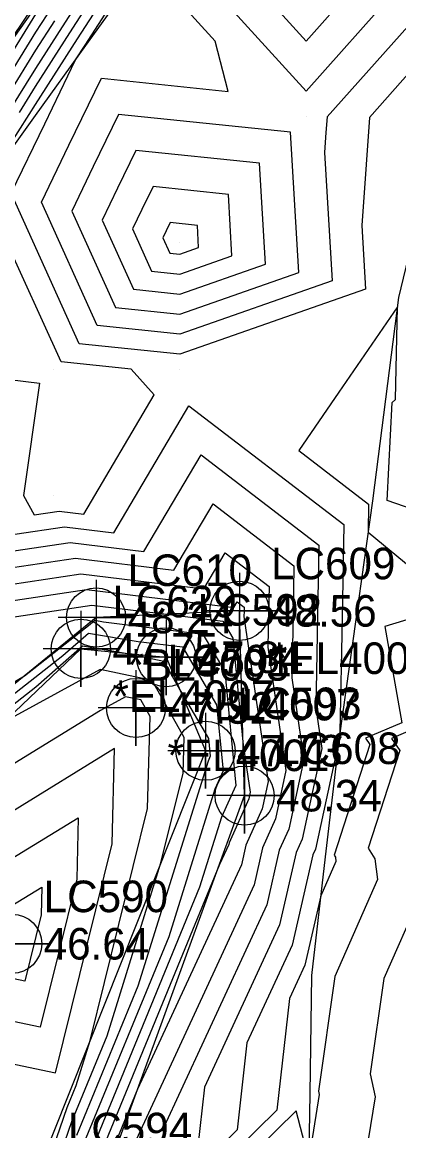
# Model space of a CAD drawing. Extents: x 2188792 to 2191981, y 386090 to 389710.
# Drawn here: x 2190547.7 to 2190577.5, y 388049.9 to 388137.7 of the extents above; entities that cross this region are included whole.
import ezdxf

# ---------------------------------------------------------------- set-up
doc = ezdxf.new("R2010")
doc.units = 0
for name, color, linetype in [('DTM Contours Major', 7, 'Continuous'), ('DTM Contours Minor', 7, 'Continuous'), ('Exist DTM Breakline', 7, 'Continuous'), ('Exist DTM Breakline Cogo Comment', 7, 'Continuous'), ('Exist DTM Breakline Cogo Elevation', 7, 'Continuous'), ('Exist DTM Breakline Cogo Number', 7, 'Continuous'), ('Exist DTM Breakline Cogo Point CELL', 7, 'Continuous'), ('Exist DTM Breakline Underwater', 7, 'Continuous'), ('Exist DTM Breakline Underwater Cogo Comment', 7, 'Continuous'), ('Exist DTM Breakline Underwater Cogo Elevation', 7, 'Continuous'), ('Exist DTM Breakline Underwater Cogo Number', 7, 'Continuous'), ('Exist DTM Breakline Underwater Cogo Point CELL', 7, 'Continuous'), ('Exist DTM QL2 LIDAR Elevation Point', 7, 'Continuous'), ('Exist DTM Regular Point Underwater CELL', 7, 'Continuous'), ('Exist DTM Regular Point Underwater Cogo Comment', 7, 'Continuous'), ('Exist DTM Regular Point Underwater Cogo Elevation', 7, 'Continuous'), ('Exist DTM Regular Point Underwater Cogo Number', 7, 'Continuous'), ('PH Exist DTM Breakline', 7, 'Continuous')]:
    doc.layers.add(name, color=color, linetype=linetype)

msp = doc.modelspace()

# ---------------------------------------------------------------- linework, layer by layer
at = {"layer": 'DTM Contours Major'}
for points in [[(2190580.163, 388142.775), (2190577.258, 388140.213), (2190570.162, 388132.217), (2190562.292, 388140.889), (2190565.758, 388144.604), (2190568.69, 388147.747), (2190573.189, 388153.031), (2190576.282, 388156.381), (2190589.815, 388160.26), (2190589.946, 388160.377), (2190585.211, 388169.949), (2190586.708, 388172.715), (2190588.442, 388175.918), (2190599.838, 388170.843), (2190592.869, 388167.51), (2190590.262, 388160.215), (2190590.164, 388159.992), (2190585.499, 388150.214), (2190583.096, 388147.281), (2190580.163, 388142.775)], [(2190546.651, 388130.671), (2190548.735, 388134.03), (2190550.844, 388137.317), (2190552.669, 388140.162)], [(2190568.921, 388128.972), (2190555.302, 388130.385), (2190553.298, 388126.251), (2190551.591, 388122.728), (2190555.047, 388115.097), (2190560.161, 388114.564), (2190569.572, 388117.859), (2190568.921, 388128.972)], [(2190544.019, 388094.069), (2190551.884, 388095.24), (2190559.678, 388094.3), (2190562.788, 388099.555), (2190569.192, 388094.636), (2190569.122, 388090.759), (2190569.033, 388085.772), (2190569.978, 388079.299), (2190568.778, 388073.79), (2190568.036, 388072.121), (2190567.042, 388067.787), (2190558.738, 388049.837)], [(2190494.92, 388048.492), (2190495.267, 388055.41), (2190498.101, 388059.028), (2190500.451, 388062.558), (2190502.82, 388065.59), (2190505.409, 388068.727), (2190507.813, 388072.72), (2190511.651, 388077.828), (2190512.004, 388078.267), (2190512.62, 388079.119), (2190516.108, 388078.56), (2190523.091, 388074.163), (2190521.594, 388064.561), (2190529.899, 388070.969), (2190532.633, 388073.214), (2190550.89, 388087.522), (2190552.921, 388089.311), (2190556.862, 388088.642), (2190560.356, 388088.208), (2190563.071, 388083.621), (2190563.574, 388078.405), (2190562.918, 388076.949), (2190559.278, 388065.257), (2190552.344, 388048.408)], [(2190528.449, 388062.439), (2190546.802, 388071.419), (2190552.105, 388074.676), (2190551.98, 388069.809), (2190549.08, 388058.114), (2190528.449, 388062.439)], [(2190579.129, 388068.343), (2190576.305, 388061.945), (2190575.227, 388054.394), (2190575.62, 388052.577), (2190574.366, 388044.796), (2190574.565, 388043.179), (2190572.127, 388041.001), (2190571.44, 388033.585), (2190570.897, 388025.984), (2190570.689, 388025.333), (2190570.232, 388017.234), (2190570.223, 388017.102), (2190570.08, 388014.544), (2190569.418, 388008.769), (2190568.511, 388000.862), (2190557.482, 387993.624), (2190555.83, 387989.167), (2190539.746, 387972.251), (2190545.563, 387961.743), (2190545.344, 387961.201), (2190550.763, 387954.72), (2190555.096, 387949.539)]]:
    msp.add_lwpolyline(points, dxfattribs=at)
at = {"layer": 'DTM Contours Minor'}
for points in [[(2190580.471, 388136.094), (2190575.168, 388130.149), (2190574.904, 388126.418), (2190574.563, 388121.597), (2190574.859, 388116.537), (2190560.161, 388111.392), (2190552.175, 388112.225), (2190546.777, 388124.141), (2190549.444, 388129.644), (2190551.899, 388134.711), (2190552.645, 388135.874), (2190556.049, 388141.178), (2190556.413, 388141.603), (2190556.743, 388141.989), (2190561.782, 388148.461), (2190561.964, 388148.663), (2190566.226, 388154.17), (2190567.226, 388155.243), (2190567.351, 388155.39), (2190573.033, 388161.545), (2190575.147, 388162.15), (2190580.802, 388167.209)], [(2190553.937, 388133.243), (2190563.979, 388132.201), (2190562.954, 388136.182), (2190558.378, 388141.225), (2190563.567, 388146.788), (2190567.958, 388151.495), (2190570.27, 388154.21), (2190574.657, 388158.963), (2190582.481, 388161.205)], [(2190586.095, 388156.147), (2190577.906, 388153.8), (2190576.108, 388151.852), (2190569.422, 388144), (2190567.948, 388142.42), (2190566.206, 388140.553), (2190570.162, 388136.194), (2190573.728, 388140.213), (2190580.163, 388145.889), (2190581.868, 388148.509), (2190583.265, 388150.214), (2190586.095, 388156.147)], [(2190544.695, 388124.895), (2190548.226, 388130.377), (2190548.72, 388131.174), (2190552.045, 388136.355), (2190554.923, 388140.839)], [(2190547.439, 388130.524), (2190548.727, 388132.602), (2190551.444, 388136.836), (2190553.796, 388140.5)], [(2190580.209, 388139.593), (2190571.821, 388130.191), (2190571.734, 388128.954), (2190571.621, 388127.356), (2190572.216, 388117.198), (2190560.161, 388112.978), (2190553.611, 388113.661), (2190549.184, 388123.434), (2190551.371, 388127.948), (2190553.937, 388133.243)], [(2190544.29, 388131.111), (2190548.757, 388138.315)], [(2190545.125, 388133.875), (2190548.63, 388139.062)], [(2190545.077, 388130.964), (2190548.749, 388136.887), (2190549.643, 388138.279)], [(2190545.864, 388130.818), (2190548.742, 388135.459), (2190550.243, 388137.798)], [(2190566.461, 388126.511), (2190556.666, 388127.528), (2190555.226, 388124.555), (2190553.998, 388122.021), (2190556.483, 388116.534), (2190560.161, 388116.15), (2190566.929, 388118.519), (2190566.461, 388126.511)], [(2190564, 388124.051), (2190558.031, 388124.67), (2190557.153, 388122.858), (2190556.405, 388121.314), (2190557.92, 388117.97), (2190560.161, 388117.736), (2190564.286, 388119.18), (2190564, 388124.051)], [(2190561.54, 388121.59), (2190559.396, 388121.813), (2190559.08, 388121.162), (2190558.812, 388120.607), (2190559.356, 388119.406), (2190560.161, 388119.322), (2190561.642, 388119.841), (2190561.54, 388121.59)], [(2190536.488, 388110.636), (2190549.039, 388109.089), (2190547.775, 388100.209), (2190548.625, 388098.675), (2190550.591, 388098.967), (2190552.538, 388098.732), (2190558.131, 388108.18), (2190556.29, 388110.21), (2190550.739, 388110.789), (2190546.191, 388120.83)], [(2190591.84, 388094.531), (2190576.568, 388099.815), (2190576.982, 388107.56), (2190577.228, 388107.795), (2190577.389, 388115.151), (2190572.74, 388108.375), (2190569.582, 388103.774), (2190575.108, 388099.53), (2190575.068, 388097.296), (2190582.042, 388091.552), (2190576.385, 388089.831), (2190577.731, 388082.201), (2190574.875, 388080.984), (2190575.219, 388080.495), (2190572.368, 388071.733), (2190572.474, 388071.562), (2190572.519, 388071.226), (2190571.316, 388068.501), (2190570.058, 388063.015), (2190568.829, 388060.359), (2190567.837, 388051.53), (2190557.872, 388041.726)], [(2190547.09, 388097.139), (2190551.022, 388097.725), (2190554.918, 388097.255), (2190560.874, 388107.317), (2190573.136, 388097.898), (2190573.002, 388090.475), (2190572.84, 388081.5), (2190572.922, 388081.04), (2190572.834, 388081.003), (2190572.845, 388080.988), (2190572.726, 388080.621), (2190570.889, 388072.19), (2190570.688, 388071.737), (2190569.053, 388064.605), (2190565.465, 388056.851), (2190564.693, 388049.98), (2190556.936, 388042.348)], [(2190545.555, 388095.604), (2190551.453, 388096.482), (2190557.298, 388095.777), (2190561.831, 388103.436), (2190571.164, 388096.267), (2190571.062, 388090.617), (2190570.931, 388083.35), (2190571.396, 388080.165), (2190569.834, 388072.99), (2190569.362, 388071.929), (2190568.047, 388066.196), (2190562.101, 388053.344), (2190561.549, 388048.429)], [(2190542.484, 388092.533), (2190552.316, 388093.997), (2190562.057, 388092.823), (2190563.745, 388095.674), (2190567.221, 388093.005), (2190567.183, 388090.901), (2190567.134, 388088.195), (2190568.559, 388078.433), (2190567.722, 388074.591), (2190566.71, 388072.313), (2190566.037, 388069.378), (2190555.374, 388046.33)], [(2190540.949, 388090.998), (2190552.747, 388092.755), (2190564.437, 388091.345), (2190564.703, 388091.793), (2190565.249, 388091.374), (2190565.243, 388091.043), (2190565.235, 388090.618), (2190567.14, 388077.568), (2190566.666, 388075.391), (2190565.384, 388072.505), (2190565.032, 388070.969), (2190556.811, 388053.2), (2190553.467, 388045.075)], [(2190545.267, 388090.334), (2190553.178, 388091.512), (2190559.094, 388090.799), (2190563.573, 388090.242), (2190564.358, 388088.916), (2190565.175, 388080.446), (2190565.722, 388076.702), (2190565.61, 388076.191), (2190564.058, 388072.697), (2190564.027, 388072.56), (2190563.295, 388070.978), (2190553.093, 388046.186)], [(2190494.212, 388049.578), (2190494.501, 388055.344), (2190497.649, 388059.362), (2190499.621, 388062.323), (2190502.367, 388065.84), (2190505.369, 388069.478), (2190507.438, 388072.914), (2190510.74, 388077.309), (2190511.794, 388078.615), (2190513.626, 388081.151), (2190524.012, 388079.486), (2190530.206, 388075.587), (2190533.329, 388077.388), (2190547.846, 388085.924), (2190553.05, 388090.002), (2190553.41, 388090.32), (2190554.11, 388090.201), (2190561.964, 388089.225), (2190563.714, 388086.268), (2190564.585, 388077.242), (2190563.449, 388074.724), (2190561.723, 388069.178), (2190552.719, 388047.297)], [(2190539.872, 388078.099), (2190548.731, 388085.042), (2190552.432, 388088.302), (2190556.011, 388087.695), (2190558.885, 388087.088), (2190560.159, 388084.806), (2190562.427, 388080.973), (2190562.563, 388079.567), (2190562.386, 388079.175), (2190556.833, 388061.337), (2190551.97, 388049.519)], [(2190549.962, 388045.89), (2190551.595, 388050.63), (2190554.388, 388057.416), (2190558.652, 388071.114), (2190560.416, 388078.226), (2190560.488, 388081.041), (2190557.971, 388085.55), (2190553.842, 388086.422), (2190547.085, 388082.731), (2190546.697, 388082.493), (2190546.236, 388082.267), (2190527.787, 388067.123), (2190522.521, 388063.06), (2190522.063, 388062.706), (2190513.408, 388056.012), (2190496.422, 388046.306)], [(2190549.29, 388046.137), (2190551.221, 388051.741), (2190551.943, 388053.495), (2190553.046, 388057.037), (2190557.604, 388075.42), (2190557.791, 388082.696), (2190557.056, 388084.013), (2190555.85, 388084.267), (2190553.877, 388083.189), (2190546.732, 388078.801), (2190538.238, 388074.645), (2190526.731, 388065.2), (2190523.446, 388062.666), (2190522.756, 388062.132), (2190509.699, 388052.033), (2190497.636, 388045.14)], [(2190582.54, 388083.362), (2190576.915, 388080.966), (2190577.593, 388080.002), (2190575.079, 388072.278), (2190575.6, 388071.433), (2190575.824, 388069.785), (2190572.435, 388062.108), (2190571.142, 388053.046), (2190571.199, 388052.782), (2190570.368, 388047.629), (2190569.359, 388051.486), (2190558.807, 388041.104)], [(2190548.181, 388045.824), (2190542.397, 388050.135), (2190542.434, 388050.507), (2190538.098, 388057.047), (2190550.297, 388054.489), (2190554.792, 388072.615), (2190554.986, 388080.158), (2190546.767, 388075.11), (2190530.239, 388067.024), (2190525.674, 388063.277), (2190524.371, 388062.272), (2190523.448, 388061.558), (2190505.99, 388048.054)], [(2190538.576, 388063.686), (2190546.837, 388067.728), (2190549.224, 388069.194), (2190549.168, 388067.003), (2190547.862, 388061.739), (2190538.576, 388063.686)]]:
    msp.add_lwpolyline(points, dxfattribs=at)
at = {"layer": 'Exist DTM Breakline'}
msp.add_lwpolyline([(2190531.414, 387983.348), (2190523.321, 387982.244), (2190518.205, 387990.72), (2190532.706, 388005.307), (2190545.06, 388009.51), (2190544.98, 388025.171), (2190553.65, 388044.533), (2190565.286, 388076.436), (2190564.881, 388091.069), (2190553.516, 388090.538), (2190520.701, 388063.835), (2190493.776, 388044.778), (2190468.123, 388022.077), (2190450.903, 387990.888), (2190420.065, 387951.529), (2190427.502, 387947.08), (2190422.045, 387940.172), (2190405.691, 387955.628), (2190413.085, 387959.873)], dxfattribs=at)
at = {"layer": 'Exist DTM Breakline Cogo Point CELL'}
for points in [[(2190553.516, 388093.538), (2190553.516, 388087.538), (2190553.516, 388090.538), (2190556.516, 388090.538), (2190550.516, 388090.538)], [(2190564.881, 388094.069), (2190564.881, 388088.069), (2190564.881, 388091.069), (2190567.881, 388091.069), (2190561.881, 388091.069)], [(2190565.286, 388079.436), (2190565.286, 388073.436), (2190565.286, 388076.436), (2190568.286, 388076.436), (2190562.286, 388076.436)]]:
    msp.add_lwpolyline(points, dxfattribs=at)
for centre in [(2190553.516, 388090.538), (2190564.881, 388091.069), (2190565.286, 388076.436)]:
    msp.add_circle(centre, 2.344, dxfattribs=at)
at = {"layer": 'Exist DTM Breakline Underwater'}
msp.add_lwpolyline([(2190403.852, 387962.269), (2190405.765, 387954.298), (2190422.122, 387935.582), (2190430.948, 387946.046), (2190425.778, 387952.525), (2190453.048, 387989.538), (2190475.467, 388021.684), (2190500.611, 388042.284), (2190524.98, 388062.012), (2190552.315, 388088.059), (2190559.067, 388087.393), (2190562.19, 388079.996), (2190548.779, 388046.325), (2190540.282, 388024.168), (2190543.79, 388012.849), (2190529.646, 388006.42), (2190516.3, 387989.822), (2190521.271, 387977.367), (2190531.94, 387980.069)], dxfattribs=at)
at = {"layer": 'Exist DTM Breakline Underwater Cogo Point CELL'}
for points in [[(2190552.315, 388091.059), (2190552.315, 388085.059), (2190552.315, 388088.059), (2190555.315, 388088.059), (2190549.315, 388088.059)], [(2190559.067, 388090.393), (2190559.067, 388084.393), (2190559.067, 388087.393), (2190562.067, 388087.393), (2190556.067, 388087.393)], [(2190562.19, 388082.996), (2190562.19, 388076.996), (2190562.19, 388079.996), (2190565.19, 388079.996), (2190559.19, 388079.996)]]:
    msp.add_lwpolyline(points, dxfattribs=at)
for centre in [(2190552.315, 388088.059), (2190559.067, 388087.393), (2190562.19, 388079.996)]:
    msp.add_circle(centre, 2.344, dxfattribs=at)
at = {"layer": 'Exist DTM QL2 LIDAR Elevation Point'}
for p, q in [((2190570.162, 388130.212), (2190570.162, 388130.212)), ((2190560.161, 388120.211), (2190560.161, 388120.211)), ((2190550.16, 388110.21), (2190550.16, 388110.21)), ((2190560.161, 388110.21), (2190560.161, 388110.21)), ((2190550.16, 388100.209), (2190550.16, 388100.209))]:
    msp.add_line(p, q, dxfattribs=at)
at = {"layer": 'Exist DTM Regular Point Underwater CELL'}
for points in [[(2190556.679, 388086.379), (2190556.679, 388080.379), (2190556.679, 388083.379), (2190559.679, 388083.379), (2190553.679, 388083.379)], [(2190546.866, 388067.707), (2190546.866, 388061.707), (2190546.866, 388064.707), (2190549.866, 388064.707), (2190543.866, 388064.707)]]:
    msp.add_lwpolyline(points, dxfattribs=at)
for centre in [(2190556.679, 388083.379), (2190546.866, 388064.707)]:
    msp.add_circle(centre, 2.344, dxfattribs=at)
at = {"layer": 'PH Exist DTM Breakline'}
for points in [[(2190520.752, 388094.857), (2190525.968, 388100.901), (2190531.184, 388106.945), (2190535.699, 388112.878), (2190540.213, 388118.81), (2190544.728, 388124.743), (2190548.715, 388130.285), (2190552.703, 388135.828), (2190556.69, 388141.37), (2190561.937, 388148.414), (2190567.184, 388155.457), (2190572.431, 388162.5), (2190577.679, 388169.544)], [(2190548.76, 388138.986), (2190543.292, 388131.298), (2190537.824, 388123.609), (2190533.309, 388117.971), (2190528.794, 388112.333), (2190523.431, 388105.283), (2190518.068, 388098.232), (2190513.466, 388092.038), (2190508.864, 388085.844), (2190504.441, 388079.851), (2190500.017, 388073.858), (2190495.594, 388067.866), (2190491.077, 388061.747), (2190486.561, 388055.629)], [(2190579.201, 388122.979), (2190577.483, 388115.881), (2190576.451, 388107.834), (2190575.419, 388099.787), (2190574.094, 388090.395), (2190572.77, 388081.003), (2190571.676, 388071.594), (2190570.581, 388062.186), (2190570.444, 388052.816), (2190570.307, 388043.447), (2190570.17, 388034.078), (2190570.131, 388025.635), (2190570.092, 388017.193), (2190570.053, 388008.75), (2190570.014, 388000.307), (2190570.607, 387990.4), (2190571.2, 387980.492), (2190573.921, 387972.478), (2190576.914, 387966.411), (2190579.906, 387960.343)]]:
    msp.add_lwpolyline(points, dxfattribs=at)

# ---------------------------------------------------------------- texts
at = {"layer": 'Exist DTM Breakline Cogo Comment'}
for s, p in [('*EL4005', (2190567.381, 388086.069)), ('*BL4005', (2190556.016, 388085.538))]:
    msp.add_text(s, height=2.5, dxfattribs=at).set_placement(p)
at = {"layer": 'Exist DTM Breakline Cogo Elevation'}
for s, p in [('48.24', (2190556.016, 388089.288)), ('48.56', (2190567.381, 388089.819)), ('48.34', (2190567.786, 388075.186))]:
    msp.add_text(s, height=2.5, dxfattribs=at).set_placement(p)
at = {"layer": 'Exist DTM Breakline Cogo Number'}
for s, p in [('LC610', (2190556.016, 388093.038)), ('LC609', (2190567.381, 388093.569)), ('LC608', (2190567.786, 388078.936))]:
    msp.add_text(s, height=2.5, dxfattribs=at).set_placement(p)
at = {"layer": 'Exist DTM Breakline Underwater Cogo Comment'}
for s, p in [('*EL4007', (2190554.815, 388083.059)), ('*BL4007', (2190561.567, 388082.393))]:
    msp.add_text(s, height=2.5, dxfattribs=at).set_placement(p)
at = {"layer": 'Exist DTM Breakline Underwater Cogo Elevation'}
for s, p in [('47.75', (2190554.815, 388086.809)), ('47.84', (2190561.567, 388086.143)), ('47.73', (2190564.69, 388078.746))]:
    msp.add_text(s, height=2.5, dxfattribs=at).set_placement(p)
at = {"layer": 'Exist DTM Breakline Underwater Cogo Number'}
for s, p in [('LC629', (2190554.815, 388090.559)), ('LC592', (2190561.567, 388089.893)), ('LC593', (2190564.69, 388082.496)), ('LC594', (2190551.279, 388048.825))]:
    msp.add_text(s, height=2.5, dxfattribs=at).set_placement(p)
at = {"layer": 'Exist DTM Regular Point Underwater Cogo Comment'}
msp.add_text('*EL4001', height=2.5, dxfattribs=at).set_placement((2190559.179, 388078.379))
at = {"layer": 'Exist DTM Regular Point Underwater Cogo Elevation'}
for s, p in [('47.32', (2190559.179, 388082.129)), ('46.64', (2190549.366, 388063.457))]:
    msp.add_text(s, height=2.5, dxfattribs=at).set_placement(p)
at = {"layer": 'Exist DTM Regular Point Underwater Cogo Number'}
for s, p in [('LC591', (2190559.179, 388085.879)), ('LC590', (2190549.366, 388067.207))]:
    msp.add_text(s, height=2.5, dxfattribs=at).set_placement(p)

doc.saveas('drawing.dxf')
